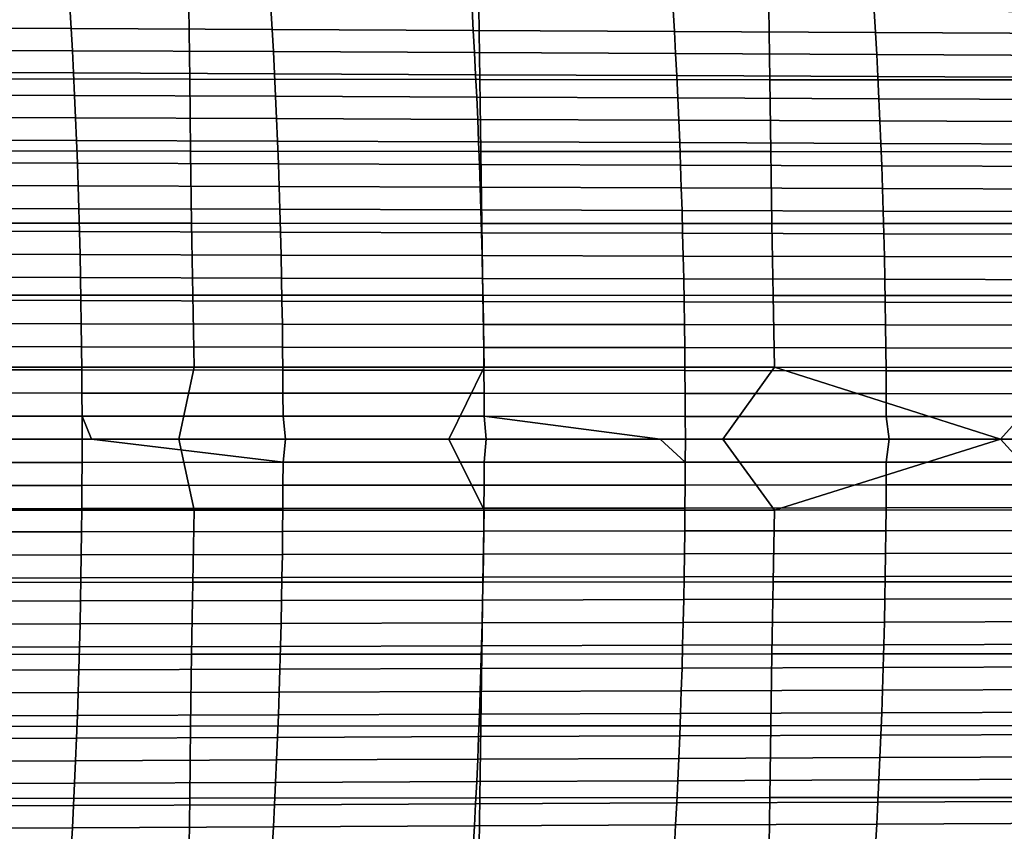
# Model space of a CAD drawing. Header units: metres. Extents: x -23 to 242, y -40 to 23.
# Tile 406 of 450: x 187 to 200, y -5 to 6. Entities that reach past the tile are written whole.
import ezdxf

# ---------------------------------------------------------------- set-up
doc = ezdxf.new("R2010")
doc.units = ezdxf.units.M
doc.layers.add('solid_10171013', color=7, linetype='CONTINUOUS')

msp = doc.modelspace()

# ---------------------------------------------------------------- linework, layer by layer
at = {"layer": 'solid_10171013'}
for points in [[(184.732559, 5.952993, 275.27359), (187.492493, 5.9384, 275.885162), (187.510147, 5.636737, 275.784363), (184.750259, 5.650609, 275.172577)], [(185.145096, 5.934342, 298.892731), (185.155853, 4.945736, 298.937897), (189.137161, 4.941541, 299.647461), (189.125473, 5.929357, 299.605042)], [(187.492493, 5.9384, 275.885162), (190.25264, 5.923908, 276.496368), (190.270218, 5.62296, 276.395752), (187.510147, 5.636737, 275.784363)], [(189.125473, 5.929357, 299.605042), (189.137161, 4.941541, 299.647461), (193.118591, 4.937777, 300.356384), (193.105988, 5.92488, 300.316559)], [(190.25264, 5.923908, 276.496368), (193.013062, 5.909544, 277.106598), (193.030594, 5.609299, 277.006195), (190.270218, 5.62296, 276.395752)], [(193.013062, 5.909544, 277.106598), (195.773895, 5.895249, 277.715271), (195.791367, 5.595702, 277.615082), (193.030594, 5.609299, 277.006195)], [(193.105988, 5.92488, 300.316559), (193.118591, 4.937777, 300.356384), (197.100143, 4.934469, 301.064606), (197.086624, 5.920946, 301.027252)], [(195.773895, 5.895249, 277.715271), (198.535217, 5.881187, 278.321808), (198.552628, 5.582323, 278.221893), (195.791367, 5.595702, 277.615082)], [(197.086624, 5.920946, 301.027252), (197.100143, 4.934469, 301.064606), (201.081802, 4.931645, 301.772156), (201.067383, 5.917587, 301.737152)], [(198.535217, 5.881187, 278.321808), (201.297119, 5.867151, 278.925598), (201.314484, 5.568962, 278.825928), (198.552628, 5.582323, 278.221893)], [(184.750259, 5.650609, 275.172577), (187.510147, 5.636737, 275.784363), (187.526794, 5.33314, 275.689178), (184.766953, 5.346295, 275.077271)], [(187.510147, 5.636737, 275.784363), (190.270218, 5.62296, 276.395752), (190.286819, 5.320072, 276.30072), (187.526794, 5.33314, 275.689178)], [(190.270218, 5.62296, 276.395752), (193.030594, 5.609299, 277.006195), (193.04715, 5.307113, 276.911346), (190.286819, 5.320072, 276.30072)], [(193.030594, 5.609299, 277.006195), (195.791367, 5.595702, 277.615082), (195.807877, 5.294209, 277.520447), (193.04715, 5.307113, 276.911346)], [(195.791367, 5.595702, 277.615082), (198.552628, 5.582323, 278.221893), (198.569077, 5.281511, 278.127472), (195.807877, 5.294209, 277.520447)], [(198.552628, 5.582323, 278.221893), (201.314484, 5.568962, 278.825928), (201.330872, 5.268826, 278.731781), (198.569077, 5.281511, 278.127472)], [(184.766953, 5.346295, 275.077271), (187.526794, 5.33314, 275.689178), (187.54245, 5.027735, 275.59964), (184.782654, 5.040178, 274.98764)], [(187.526794, 5.33314, 275.689178), (190.286819, 5.320072, 276.30072), (190.302444, 5.015375, 276.211334), (187.54245, 5.027735, 275.59964)], [(190.286819, 5.320072, 276.30072), (193.04715, 5.307113, 276.911346), (193.062729, 5.003114, 276.822113), (190.302444, 5.015375, 276.211334)], [(193.04715, 5.307113, 276.911346), (195.807877, 5.294209, 277.520447), (195.823395, 4.990904, 277.431396), (193.062729, 5.003114, 276.822113)], [(195.807877, 5.294209, 277.520447), (198.569077, 5.281511, 278.127472), (198.584564, 4.978888, 278.038605), (195.823395, 4.990904, 277.431396)], [(198.569077, 5.281511, 278.127472), (201.330872, 5.268826, 278.731781), (201.346298, 4.96688, 278.643127), (198.584564, 4.978888, 278.038605)], [(184.782654, 5.040178, 274.98764), (187.54245, 5.027735, 275.59964), (187.557129, 4.720652, 275.515778), (184.797363, 4.732383, 274.903656)], [(187.54245, 5.027735, 275.59964), (190.302444, 5.015375, 276.211334), (190.317078, 4.708997, 276.127563), (187.557129, 4.720652, 275.515778)], [(190.302444, 5.015375, 276.211334), (193.062729, 5.003114, 276.822113), (193.077316, 4.697435, 276.738464), (190.317078, 4.708997, 276.127563)], [(193.062729, 5.003114, 276.822113), (195.823395, 4.990904, 277.431396), (195.837952, 4.68592, 277.3479), (193.077316, 4.697435, 276.738464)], [(185.155853, 4.945736, 298.937897), (185.167969, 3.956864, 298.975433), (189.150116, 3.953501, 299.682709), (189.137161, 4.941541, 299.647461)], [(189.137161, 4.941541, 299.647461), (189.150116, 3.953501, 299.682709), (193.132401, 3.950486, 300.389465), (193.118591, 4.937777, 300.356384)], [(193.118591, 4.937777, 300.356384), (193.132401, 3.950486, 300.389465), (197.114792, 3.947839, 301.095642), (197.100143, 4.934469, 301.064606)], [(195.823395, 4.990904, 277.431396), (198.584564, 4.978888, 278.038605), (198.59906, 4.674585, 277.955292), (195.837952, 4.68592, 277.3479)], [(197.100143, 4.934469, 301.064606), (197.114792, 3.947839, 301.095642), (201.097275, 3.94558, 301.8013), (201.081802, 4.931645, 301.772156)], [(198.584564, 4.978888, 278.038605), (201.346298, 4.96688, 278.643127), (201.360779, 4.663259, 278.559998), (198.59906, 4.674585, 277.955292)], [(184.797363, 4.732383, 274.903656), (187.557129, 4.720652, 275.515778), (187.570816, 4.412017, 275.437531), (184.811081, 4.423037, 274.825348)], [(187.557129, 4.720652, 275.515778), (190.317078, 4.708997, 276.127563), (190.330734, 4.401069, 276.049408), (187.570816, 4.412017, 275.437531)], [(190.317078, 4.708997, 276.127563), (193.077316, 4.697435, 276.738464), (193.090942, 4.390207, 276.660431), (190.330734, 4.401069, 276.049408)], [(193.077316, 4.697435, 276.738464), (195.837952, 4.68592, 277.3479), (195.851532, 4.379388, 277.269989), (193.090942, 4.390207, 276.660431)], [(195.837952, 4.68592, 277.3479), (198.59906, 4.674585, 277.955292), (198.61261, 4.36874, 277.877502), (195.851532, 4.379388, 277.269989)], [(198.59906, 4.674585, 277.955292), (201.360779, 4.663259, 278.559998), (201.374268, 4.358098, 278.482391), (198.61261, 4.36874, 277.877502)], [(184.811081, 4.423037, 274.825348), (187.570816, 4.412017, 275.437531), (187.583511, 4.10196, 275.364899), (184.823807, 4.112267, 274.752686)], [(187.570816, 4.412017, 275.437531), (190.330734, 4.401069, 276.049408), (190.343399, 4.091721, 275.976868), (187.583511, 4.10196, 275.364899)], [(190.330734, 4.401069, 276.049408), (193.090942, 4.390207, 276.660431), (193.103577, 4.081562, 276.587982), (190.343399, 4.091721, 275.976868)], [(193.090942, 4.390207, 276.660431), (195.851532, 4.379388, 277.269989), (195.864136, 4.071443, 277.197632), (193.103577, 4.081562, 276.587982)], [(195.851532, 4.379388, 277.269989), (198.61261, 4.36874, 277.877502), (198.625168, 4.061484, 277.805298), (195.864136, 4.071443, 277.197632)], [(198.61261, 4.36874, 277.877502), (201.374268, 4.358098, 278.482391), (201.386795, 4.051531, 278.410339), (198.625168, 4.061484, 277.805298)], [(184.823807, 4.112267, 274.752686), (187.583511, 4.10196, 275.364899), (187.595215, 3.790608, 275.297943), (184.835541, 3.800198, 274.685669)], [(187.583511, 4.10196, 275.364899), (190.343399, 4.091721, 275.976868), (190.355087, 3.781082, 275.909943), (187.595215, 3.790608, 275.297943)], [(190.343399, 4.091721, 275.976868), (193.103577, 4.081562, 276.587982), (193.115234, 3.771631, 276.521149), (190.355087, 3.781082, 275.909943)], [(193.103577, 4.081562, 276.587982), (195.864136, 4.071443, 277.197632), (195.875763, 3.762216, 277.13089), (193.115234, 3.771631, 276.521149)], [(195.864136, 4.071443, 277.197632), (198.625168, 4.061484, 277.805298), (198.636765, 3.752953, 277.738678), (195.875763, 3.762216, 277.13089)], [(198.625168, 4.061484, 277.805298), (201.386795, 4.051531, 278.410339), (201.398361, 3.743695, 278.343872), (198.636765, 3.752953, 277.738678)], [(185.167969, 3.956864, 298.975433), (185.181427, 2.967761, 299.00528), (189.164337, 2.96526, 299.710754), (189.150116, 3.953501, 299.682709)], [(189.150116, 3.953501, 299.682709), (189.164337, 2.96526, 299.710754), (193.147385, 2.963021, 300.415802), (193.132401, 3.950486, 300.389465)], [(193.132401, 3.950486, 300.389465), (193.147385, 2.963021, 300.415802), (197.130539, 2.961058, 301.120361), (197.114792, 3.947839, 301.095642)], [(197.114792, 3.947839, 301.095642), (197.130539, 2.961058, 301.120361), (201.113785, 2.959383, 301.824524), (201.097275, 3.94558, 301.8013)], [(184.835541, 3.800198, 274.685669), (187.595215, 3.790608, 275.297943), (187.605942, 3.478089, 275.236572), (184.846298, 3.486956, 274.624298)], [(187.595215, 3.790608, 275.297943), (190.355087, 3.781082, 275.909943), (190.365784, 3.469282, 275.848663), (187.605942, 3.478089, 275.236572)], [(190.355087, 3.781082, 275.909943), (193.115234, 3.771631, 276.521149), (193.1259, 3.460544, 276.4599), (190.365784, 3.469282, 275.848663)], [(193.115234, 3.771631, 276.521149), (195.875763, 3.762216, 277.13089), (195.886398, 3.451841, 277.069763), (193.1259, 3.460544, 276.4599)], [(195.875763, 3.762216, 277.13089), (198.636765, 3.752953, 277.738678), (198.647385, 3.44328, 277.677643), (195.886398, 3.451841, 277.069763)], [(198.636765, 3.752953, 277.738678), (201.398361, 3.743695, 278.343872), (201.408951, 3.434725, 278.282959), (198.647385, 3.44328, 277.677643)], [(184.846298, 3.486956, 274.624298), (187.605942, 3.478089, 275.236572), (187.615677, 3.164531, 275.180847), (184.856049, 3.172669, 274.568512)], [(187.605942, 3.478089, 275.236572), (190.365784, 3.469282, 275.848663), (190.375504, 3.156451, 275.792969), (187.615677, 3.164531, 275.180847)], [(190.365784, 3.469282, 275.848663), (193.1259, 3.460544, 276.4599), (193.13559, 3.148434, 276.404297), (190.375504, 3.156451, 275.792969)], [(193.1259, 3.460544, 276.4599), (195.886398, 3.451841, 277.069763), (195.896072, 3.14045, 277.014221), (193.13559, 3.148434, 276.404297)], [(195.886398, 3.451841, 277.069763), (198.647385, 3.44328, 277.677643), (198.657028, 3.132599, 277.622192), (195.896072, 3.14045, 277.014221)], [(198.647385, 3.44328, 277.677643), (201.408951, 3.434725, 278.282959), (201.418564, 3.124756, 278.227631), (198.657028, 3.132599, 277.622192)], [(184.856049, 3.172669, 274.568512), (187.615677, 3.164531, 275.180847), (187.624435, 2.850062, 275.130737), (184.864822, 2.857462, 274.518372)], [(187.615677, 3.164531, 275.180847), (190.375504, 3.156451, 275.792969), (190.384232, 2.842718, 275.74292), (187.624435, 2.850062, 275.130737)], [(190.375504, 3.156451, 275.792969), (193.13559, 3.148434, 276.404297), (193.144302, 2.835431, 276.354279), (190.384232, 2.842718, 275.74292)], [(193.13559, 3.148434, 276.404297), (195.896072, 3.14045, 277.014221), (195.90477, 2.828176, 276.964294), (193.144302, 2.835431, 276.354279)], [(195.896072, 3.14045, 277.014221), (198.657028, 3.132599, 277.622192), (198.665695, 2.821045, 277.572357), (195.90477, 2.828176, 276.964294)], [(198.657028, 3.132599, 277.622192), (201.418564, 3.124756, 278.227631), (201.4272, 2.813923, 278.177887), (198.665695, 2.821045, 277.572357)], [(184.864822, 2.857462, 274.518372), (187.624435, 2.850062, 275.130737), (187.632217, 2.534811, 275.086243), (184.87262, 2.541462, 274.473846)], [(185.181427, 2.967761, 299.00528), (185.196274, 1.978497, 299.027405), (189.179901, 1.976883, 299.731628), (189.164337, 2.96526, 299.710754)], [(187.624435, 2.850062, 275.130737), (190.384232, 2.842718, 275.74292), (190.391983, 2.528213, 275.698456), (187.632217, 2.534811, 275.086243)], [(189.164337, 2.96526, 299.710754), (189.179901, 1.976883, 299.731628), (193.163635, 1.975442, 300.435425), (193.147385, 2.963021, 300.415802)], [(190.384232, 2.842718, 275.74292), (193.144302, 2.835431, 276.354279), (193.152039, 2.521668, 276.309906), (190.391983, 2.528213, 275.698456)], [(193.147385, 2.963021, 300.415802), (193.163635, 1.975442, 300.435425), (197.147476, 1.974182, 301.138855), (197.130539, 2.961058, 301.120361)], [(197.130539, 2.961058, 301.120361), (197.147476, 1.974182, 301.138855), (201.131409, 1.973108, 301.841949), (201.113785, 2.959383, 301.824524)], [(193.144302, 2.835431, 276.354279), (195.90477, 2.828176, 276.964294), (195.912476, 2.515153, 276.919983), (193.152039, 2.521668, 276.309906)], [(195.90477, 2.828176, 276.964294), (198.665695, 2.821045, 277.572357), (198.673386, 2.508753, 277.528137), (195.912476, 2.515153, 276.919983)], [(198.665695, 2.821045, 277.572357), (201.4272, 2.813923, 278.177887), (201.43486, 2.502362, 278.133759), (198.673386, 2.508753, 277.528137)], [(184.87262, 2.541462, 274.473846), (187.632217, 2.534811, 275.086243), (187.639008, 2.218906, 275.047363), (184.879425, 2.224795, 274.434937)], [(187.632217, 2.534811, 275.086243), (190.391983, 2.528213, 275.698456), (190.398758, 2.213067, 275.659637), (187.639008, 2.218906, 275.047363)], [(190.391983, 2.528213, 275.698456), (193.152039, 2.521668, 276.309906), (193.158783, 2.207275, 276.271149), (190.398758, 2.213067, 275.659637)], [(193.152039, 2.521668, 276.309906), (195.912476, 2.515153, 276.919983), (195.919205, 2.201512, 276.881317), (193.158783, 2.207275, 276.271149)], [(195.912476, 2.515153, 276.919983), (198.673386, 2.508753, 277.528137), (198.680084, 2.195855, 277.489532), (195.919205, 2.201512, 276.881317)], [(198.673386, 2.508753, 277.528137), (201.43486, 2.502362, 278.133759), (201.441544, 2.190208, 278.095276), (198.680084, 2.195855, 277.489532)], [(184.879425, 2.224795, 274.434937), (187.639008, 2.218906, 275.047363), (187.644806, 1.902474, 275.014099), (184.885254, 1.907586, 274.401611)], [(187.639008, 2.218906, 275.047363), (190.398758, 2.213067, 275.659637), (190.404541, 1.897408, 275.626434), (187.644806, 1.902474, 275.014099)], [(190.398758, 2.213067, 275.659637), (193.158783, 2.207275, 276.271149), (193.164551, 1.892384, 276.238007), (190.404541, 1.897408, 275.626434)], [(193.158783, 2.207275, 276.271149), (195.919205, 2.201512, 276.881317), (195.924942, 1.887387, 276.848267), (193.164551, 1.892384, 276.238007)], [(195.919205, 2.201512, 276.881317), (198.680084, 2.195855, 277.489532), (198.685806, 1.882486, 277.456573), (195.924942, 1.887387, 276.848267)], [(198.680084, 2.195855, 277.489532), (201.441544, 2.190208, 278.095276), (201.44725, 1.877597, 278.062408), (198.685806, 1.882486, 277.456573)], [(184.885254, 1.907586, 274.401611), (187.644806, 1.902474, 275.014099), (187.649643, 1.585643, 274.98645), (184.890106, 1.589964, 274.373871)], [(185.196274, 1.978497, 299.027405), (185.212616, 0.989148, 299.04187), (189.196869, 0.988442, 299.7453), (189.179901, 1.976883, 299.731628)], [(187.644806, 1.902474, 275.014099), (190.404541, 1.897408, 275.626434), (190.409348, 1.581366, 275.598846), (187.649643, 1.585643, 274.98645)], [(189.179901, 1.976883, 299.731628), (189.196869, 0.988442, 299.7453), (193.181244, 0.987818, 300.448364), (193.163635, 1.975442, 300.435425)], [(190.404541, 1.897408, 275.626434), (193.164551, 1.892384, 276.238007), (193.169342, 1.577126, 276.21051), (190.409348, 1.581366, 275.598846)], [(193.163635, 1.975442, 300.435425), (193.181244, 0.987818, 300.448364), (197.16571, 0.987277, 301.151093), (197.147476, 1.974182, 301.138855)], [(193.164551, 1.892384, 276.238007), (195.924942, 1.887387, 276.848267), (195.929703, 1.57291, 276.820862), (193.169342, 1.577126, 276.21051)], [(197.147476, 1.974182, 301.138855), (197.16571, 0.987277, 301.151093), (201.150269, 0.986816, 301.853577), (201.131409, 1.973108, 301.841949)], [(195.924942, 1.887387, 276.848267), (198.685806, 1.882486, 277.456573), (198.690552, 1.568781, 277.429291), (195.929703, 1.57291, 276.820862)], [(198.685806, 1.882486, 277.456573), (201.44725, 1.877597, 278.062408), (201.451965, 1.564663, 278.035217), (198.690552, 1.568781, 277.429291)], [(184.890106, 1.589964, 274.373871), (187.649643, 1.585643, 274.98645), (187.653488, 1.268542, 274.964386), (184.893982, 1.272053, 274.351715)], [(187.649643, 1.585643, 274.98645), (190.409348, 1.581366, 275.598846), (190.413177, 1.265072, 275.576874), (187.653488, 1.268542, 274.964386)], [(190.409348, 1.581366, 275.598846), (193.169342, 1.577126, 276.21051), (193.173141, 1.261632, 276.18866), (190.413177, 1.265072, 275.576874)], [(193.169342, 1.577126, 276.21051), (195.929703, 1.57291, 276.820862), (195.933487, 1.258214, 276.799103), (193.173141, 1.261632, 276.18866)], [(195.929703, 1.57291, 276.820862), (198.690552, 1.568781, 277.429291), (198.694305, 1.254872, 277.407623), (195.933487, 1.258214, 276.799103)], [(198.690552, 1.568781, 277.429291), (201.451965, 1.564663, 278.035217), (201.455704, 1.251542, 278.013672), (198.694305, 1.254872, 277.407623)], [(184.893982, 1.272053, 274.351715), (187.653488, 1.268542, 274.964386), (187.656372, 0.951299, 274.947906), (184.896881, 0.95398, 274.335114)], [(187.653488, 1.268542, 274.964386), (190.413177, 1.265072, 275.576874), (190.416031, 0.948655, 275.560547), (187.656372, 0.951299, 274.947906)], [(190.413177, 1.265072, 275.576874), (193.173141, 1.261632, 276.18866), (193.175964, 0.946035, 276.172424), (190.416031, 0.948655, 275.560547)], [(193.173141, 1.261632, 276.18866), (195.933487, 1.258214, 276.799103), (195.936279, 0.943433, 276.78299), (193.175964, 0.946035, 276.172424)], [(195.933487, 1.258214, 276.799103), (198.694305, 1.254872, 277.407623), (198.697083, 0.940896, 277.391632), (195.936279, 0.943433, 276.78299)], [(198.694305, 1.254872, 277.407623), (201.455704, 1.251542, 278.013672), (201.45845, 0.938369, 277.997803), (198.697083, 0.940896, 277.391632)], [(184.896881, 0.95398, 274.335114), (187.656372, 0.951299, 274.947906), (187.658264, 0.634042, 274.937042), (184.898819, 0.635871, 274.324097)], [(189.196869, 0.988442, 299.7453), (185.212616, 0.989148, 299.04187), (185.331985, 0.000798, 299.066559), (188.987671, 0.001001, 299.71167)], [(187.656372, 0.951299, 274.947906), (190.416031, 0.948655, 275.560547), (190.417892, 0.632244, 275.549805), (187.658264, 0.634042, 274.937042)], [(193.181244, 0.987818, 300.448364), (189.196869, 0.988442, 299.7453), (188.987671, 0.001001, 299.71167), (192.69693, 0.001199, 300.365906)], [(190.416031, 0.948655, 275.560547), (193.175964, 0.946035, 276.172424), (193.177811, 0.630464, 276.161835), (190.417892, 0.632244, 275.549805)], [(197.16571, 0.987277, 301.151093), (193.181244, 0.987818, 300.448364), (192.69693, 0.001199, 300.365906), (196.457993, 0.001386, 301.028992)], [(197.16571, 0.987277, 301.151093), (196.457993, 0.001386, 301.028992), (197.16597, -0.971652, 301.151215), (200.269943, 0.001553, 301.700836)], [(201.150269, 0.986816, 301.853577), (197.16571, 0.987277, 301.151093), (200.269943, 0.001553, 301.700836)], [(201.150269, 0.986816, 301.853577), (200.269943, 0.001553, 301.700836), (201.150543, -0.970878, 301.853699), (204.134369, 0.00169, 302.381714)], [(193.175964, 0.946035, 276.172424), (195.936279, 0.943433, 276.78299), (195.938095, 0.628698, 276.772552), (193.177811, 0.630464, 276.161835)], [(195.936279, 0.943433, 276.78299), (198.697083, 0.940896, 277.391632), (198.698868, 0.626985, 277.381317), (195.938095, 0.628698, 276.772552)], [(198.697083, 0.940896, 277.391632), (201.45845, 0.938369, 277.997803), (201.460205, 0.62528, 277.98761), (198.698868, 0.626985, 277.381317)], [(184.898819, 0.635871, 274.324097), (187.658264, 0.634042, 274.937042), (187.65918, 0.316898, 274.931763), (184.899765, 0.317853, 274.318634)], [(187.658264, 0.634042, 274.937042), (190.417892, 0.632244, 275.549805), (190.418777, 0.31597, 275.544708), (187.65918, 0.316898, 274.931763)], [(190.417892, 0.632244, 275.549805), (193.177811, 0.630464, 276.161835), (193.178665, 0.315052, 276.156891), (190.418777, 0.31597, 275.544708)], [(193.177811, 0.630464, 276.161835), (195.938095, 0.628698, 276.772552), (195.938919, 0.314143, 276.767761), (193.178665, 0.315052, 276.156891)], [(195.938095, 0.628698, 276.772552), (198.698868, 0.626985, 277.381317), (198.699661, 0.313274, 277.376709), (195.938919, 0.314143, 276.767761)], [(198.698868, 0.626985, 277.381317), (201.460205, 0.62528, 277.98761), (201.460983, 0.31241, 277.983124), (198.699661, 0.313274, 277.376709)], [(184.939224, 0.000053, 274.327484), (184.899765, 0.317853, 274.318634), (187.65918, 0.316898, 274.931763), (187.661774, -0.000004, 274.932648)], [(187.65918, 0.316898, 274.931763), (190.418777, 0.31597, 275.544708), (190.450531, -0.000053, 275.552277), (187.789474, -0.000007, 274.961029)], [(187.789474, -0.000007, 274.961029), (187.661774, -0.000004, 274.932648), (187.65918, 0.316898, 274.931763)], [(190.450531, -0.000053, 275.552277), (190.418777, 0.31597, 275.544708), (193.178665, 0.315052, 276.156891), (193.209442, -0.000084, 276.164459)], [(195.597504, -0.000099, 276.693207), (193.178665, 0.315052, 276.156891), (195.938919, 0.314143, 276.767761), (195.945648, -0.000101, 276.770203)], [(195.597504, -0.000099, 276.693207), (193.209442, -0.000084, 276.164459), (193.178665, 0.315052, 276.156891)], [(195.945648, -0.000101, 276.770203), (195.938919, 0.314143, 276.767761), (198.699661, 0.313274, 277.376709), (198.737976, -0.00011, 277.386261)], [(198.737976, -0.00011, 277.386261), (198.699661, 0.313274, 277.376709), (201.460983, 0.31241, 277.983124), (201.487885, -0.000111, 277.990326)], [(184.899765, -0.317764, 274.318634), (184.939224, 0.000053, 274.327484), (187.661774, -0.000004, 274.932648), (187.65918, -0.316929, 274.931763)], [(188.987671, 0.001001, 299.71167), (185.331985, 0.000798, 299.066559), (185.21286, -0.974714, 299.042023), (189.197113, -0.973586, 299.745422)], [(188.987671, 0.001001, 299.71167), (189.197113, -0.973586, 299.745422), (193.181488, -0.97256, 300.448486), (192.69693, 0.001199, 300.365906)], [(192.69693, 0.001199, 300.365906), (193.181488, -0.97256, 300.448486), (197.16597, -0.971652, 301.151215), (196.457993, 0.001386, 301.028992)], [(200.269943, 0.001553, 301.700836), (197.16597, -0.971652, 301.151215), (201.150543, -0.970878, 301.853699)], [(187.65918, -0.316929, 274.931763), (187.661774, -0.000004, 274.932648), (187.789474, -0.000007, 274.961029), (190.418777, -0.316066, 275.544708)], [(187.789474, -0.000007, 274.961029), (190.450531, -0.000053, 275.552277), (190.418777, -0.316066, 275.544708)], [(190.418777, -0.316066, 275.544708), (190.450531, -0.000053, 275.552277), (193.209442, -0.000084, 276.164459), (193.178665, -0.315212, 276.156891)], [(193.178665, -0.315212, 276.156891), (193.209442, -0.000084, 276.164459), (195.597504, -0.000099, 276.693207), (195.938919, -0.314359, 276.767761)], [(195.938919, -0.314359, 276.767761), (195.597504, -0.000099, 276.693207), (195.945648, -0.000101, 276.770203)], [(195.938919, -0.314359, 276.767761), (195.945648, -0.000101, 276.770203), (198.737976, -0.00011, 277.386261), (198.699661, -0.313497, 277.376709)], [(198.699661, -0.313497, 277.376709), (198.737976, -0.00011, 277.386261), (201.487885, -0.000111, 277.990326), (201.460983, -0.312638, 277.983154)], [(184.898819, -0.635798, 274.324097), (184.899765, -0.317764, 274.318634), (187.65918, -0.316929, 274.931763), (187.658264, -0.634097, 274.937042)], [(187.658264, -0.634097, 274.937042), (187.65918, -0.316929, 274.931763), (190.418777, -0.316066, 275.544708), (190.417892, -0.632361, 275.549805)], [(190.417892, -0.632361, 275.549805), (190.418777, -0.316066, 275.544708), (193.178665, -0.315212, 276.156891), (193.177811, -0.630645, 276.161835)], [(193.177811, -0.630645, 276.161835), (193.178665, -0.315212, 276.156891), (195.938919, -0.314359, 276.767761), (195.938095, -0.628933, 276.772552)], [(195.938095, -0.628933, 276.772552), (195.938919, -0.314359, 276.767761), (198.699661, -0.313497, 277.376709), (198.698868, -0.627225, 277.381348)], [(198.698868, -0.627225, 277.381348), (198.699661, -0.313497, 277.376709), (201.460983, -0.312638, 277.983154), (201.460205, -0.625525, 277.98761)], [(184.896881, -0.953922, 274.335114), (184.898819, -0.635798, 274.324097), (187.658264, -0.634097, 274.937042), (187.656372, -0.951379, 274.947906)], [(187.656372, -0.951379, 274.947906), (187.658264, -0.634097, 274.937042), (190.417892, -0.632361, 275.549805), (190.416031, -0.948792, 275.560547)], [(190.416031, -0.948792, 275.560547), (190.417892, -0.632361, 275.549805), (193.177811, -0.630645, 276.161835), (193.175964, -0.946236, 276.172424)], [(193.175964, -0.946236, 276.172424), (193.177811, -0.630645, 276.161835), (195.938095, -0.628933, 276.772552), (195.936279, -0.943686, 276.78299)], [(195.936279, -0.943686, 276.78299), (195.938095, -0.628933, 276.772552), (198.698868, -0.627225, 277.381348), (198.697083, -0.941154, 277.391632)], [(198.697083, -0.941154, 277.391632), (198.698868, -0.627225, 277.381348), (201.460205, -0.625525, 277.98761), (201.45845, -0.938631, 277.997803)], [(193.173141, -1.261855, 276.18866), (193.175964, -0.946236, 276.172424), (195.936279, -0.943686, 276.78299), (195.933487, -1.258487, 276.799103)], [(195.933487, -1.258487, 276.799103), (195.936279, -0.943686, 276.78299), (198.697083, -0.941154, 277.391632), (198.694305, -1.255149, 277.407654)], [(198.694305, -1.255149, 277.407654), (198.697083, -0.941154, 277.391632), (201.45845, -0.938631, 277.997803), (201.455704, -1.251821, 278.013672)], [(184.893982, -1.272011, 274.351685), (184.896881, -0.953922, 274.335114), (187.656372, -0.951379, 274.947906), (187.653488, -1.268646, 274.964386)], [(189.197113, -0.973586, 299.745422), (185.21286, -0.974714, 299.042023), (185.196487, -1.9641, 299.027649), (189.180115, -1.962072, 299.731842)], [(187.653488, -1.268646, 274.964386), (187.656372, -0.951379, 274.947906), (190.416031, -0.948792, 275.560547), (190.413177, -1.265231, 275.576904)], [(193.181488, -0.97256, 300.448486), (189.197113, -0.973586, 299.745422), (189.180115, -1.962072, 299.731842), (193.163864, -1.960237, 300.435638)], [(190.413177, -1.265231, 275.576904), (190.416031, -0.948792, 275.560547), (193.175964, -0.946236, 276.172424), (193.173141, -1.261855, 276.18866)], [(197.16597, -0.971652, 301.151215), (193.181488, -0.97256, 300.448486), (193.163864, -1.960237, 300.435638), (197.14772, -1.958618, 301.139038)], [(201.150543, -0.970878, 301.853699), (197.16597, -0.971652, 301.151215), (197.14772, -1.958618, 301.139038), (201.131668, -1.957237, 301.842133)], [(184.890106, -1.589939, 274.373871), (184.893982, -1.272011, 274.351685), (187.653488, -1.268646, 274.964386), (187.649643, -1.585772, 274.98645)], [(187.649643, -1.585772, 274.98645), (187.653488, -1.268646, 274.964386), (190.413177, -1.265231, 275.576904), (190.409348, -1.581547, 275.598877)], [(190.409348, -1.581547, 275.598877), (190.413177, -1.265231, 275.576904), (193.173141, -1.261855, 276.18866), (193.169342, -1.57737, 276.210541)], [(193.169342, -1.57737, 276.210541), (193.173141, -1.261855, 276.18866), (195.933487, -1.258487, 276.799103), (195.929703, -1.573202, 276.820862)], [(195.929703, -1.573202, 276.820862), (195.933487, -1.258487, 276.799103), (198.694305, -1.255149, 277.407654), (198.690552, -1.569076, 277.429291)], [(198.690552, -1.569076, 277.429291), (198.694305, -1.255149, 277.407654), (201.455704, -1.251821, 278.013672), (201.451965, -1.564961, 278.035217)], [(184.885254, -1.907578, 274.401611), (184.890106, -1.589939, 274.373871), (187.649643, -1.585772, 274.98645), (187.644806, -1.902628, 275.01413)], [(187.644806, -1.902628, 275.01413), (187.649643, -1.585772, 274.98645), (190.409348, -1.581547, 275.598877), (190.404541, -1.897611, 275.626465)], [(190.404541, -1.897611, 275.626465), (190.409348, -1.581547, 275.598877), (193.169342, -1.57737, 276.210541), (193.164551, -1.892649, 276.238037)], [(193.164551, -1.892649, 276.238037), (193.169342, -1.57737, 276.210541), (195.929703, -1.573202, 276.820862), (195.924942, -1.887699, 276.848297)], [(195.924942, -1.887699, 276.848297), (195.929703, -1.573202, 276.820862), (198.690552, -1.569076, 277.429291), (198.685806, -1.882801, 277.456604)], [(198.685806, -1.882801, 277.456604), (198.690552, -1.569076, 277.429291), (201.451965, -1.564961, 278.035217), (201.44725, -1.877914, 278.062439)], [(193.158783, -2.207563, 276.271179), (193.164551, -1.892649, 276.238037), (195.924942, -1.887699, 276.848297), (195.919189, -2.201844, 276.881348)], [(195.919189, -2.201844, 276.881348), (195.924942, -1.887699, 276.848297), (198.685806, -1.882801, 277.456604), (198.680084, -2.19619, 277.489594)], [(198.680084, -2.19619, 277.489594), (198.685806, -1.882801, 277.456604), (201.44725, -1.877914, 278.062439), (201.441544, -2.190545, 278.095306)], [(184.879425, -2.224803, 274.434937), (184.885254, -1.907578, 274.401611), (187.644806, -1.902628, 275.01413), (187.638992, -2.219085, 275.047394)], [(189.180115, -1.962072, 299.731842), (185.196487, -1.9641, 299.027649), (185.18161, -2.95342, 299.005615), (189.164551, -2.950519, 299.71109)], [(187.638992, -2.219085, 275.047394), (187.644806, -1.902628, 275.01413), (190.404541, -1.897611, 275.626465), (190.398758, -2.213292, 275.659668)], [(193.163864, -1.960237, 300.435638), (189.180115, -1.962072, 299.731842), (189.164551, -2.950519, 299.71109), (193.147598, -2.947899, 300.416077)], [(190.398758, -2.213292, 275.659668), (190.404541, -1.897611, 275.626465), (193.164551, -1.892649, 276.238037), (193.158783, -2.207563, 276.271179)], [(197.14772, -1.958618, 301.139038), (193.163864, -1.960237, 300.435638), (193.147598, -2.947899, 300.416077), (197.130753, -2.945588, 301.120667)], [(201.131668, -1.957237, 301.842133), (197.14772, -1.958618, 301.139038), (197.130753, -2.945588, 301.120667), (201.114014, -2.943617, 301.824799)], [(184.87262, -2.541488, 274.473846), (184.879425, -2.224803, 274.434937), (187.638992, -2.219085, 275.047394), (187.632202, -2.535017, 275.086273)], [(187.632202, -2.535017, 275.086273), (187.638992, -2.219085, 275.047394), (190.398758, -2.213292, 275.659668), (190.391983, -2.528461, 275.698486)], [(190.391983, -2.528461, 275.698486), (190.398758, -2.213292, 275.659668), (193.158783, -2.207563, 276.271179), (193.152039, -2.521978, 276.309937)], [(193.152039, -2.521978, 276.309937), (193.158783, -2.207563, 276.271179), (195.919189, -2.201844, 276.881348), (195.91246, -2.515506, 276.920044)], [(195.91246, -2.515506, 276.920044), (195.919189, -2.201844, 276.881348), (198.680084, -2.19619, 277.489594), (198.67337, -2.509109, 277.528168)], [(198.67337, -2.509109, 277.528168), (198.680084, -2.19619, 277.489594), (201.441544, -2.190545, 278.095306), (201.43486, -2.502719, 278.13382)], [(184.864822, -2.857505, 274.518402), (184.87262, -2.541488, 274.473846), (187.632202, -2.535017, 275.086273), (187.624435, -2.850293, 275.130768)], [(187.624435, -2.850293, 275.130768), (187.632202, -2.535017, 275.086273), (190.391983, -2.528461, 275.698486), (190.384232, -2.842989, 275.74295)], [(190.384232, -2.842989, 275.74295), (190.391983, -2.528461, 275.698486), (193.152039, -2.521978, 276.309937), (193.144302, -2.835764, 276.35434)], [(193.144302, -2.835764, 276.35434), (193.152039, -2.521978, 276.309937), (195.91246, -2.515506, 276.920044), (195.904755, -2.828551, 276.964355)], [(195.904755, -2.828551, 276.964355), (195.91246, -2.515506, 276.920044), (198.67337, -2.509109, 277.528168), (198.66568, -2.821423, 277.572418)], [(198.66568, -2.821423, 277.572418), (198.67337, -2.509109, 277.528168), (201.43486, -2.502719, 278.13382), (201.4272, -2.8143, 278.177948)], [(190.375488, -3.156745, 275.79303), (190.384232, -2.842989, 275.74295), (193.144302, -2.835764, 276.35434), (193.13559, -3.14879, 276.404358)], [(193.13559, -3.14879, 276.404358), (193.144302, -2.835764, 276.35434), (195.904755, -2.828551, 276.964355), (195.896057, -3.140846, 277.014282)], [(195.896057, -3.140846, 277.014282), (195.904755, -2.828551, 276.964355), (198.66568, -2.821423, 277.572418), (198.657013, -3.132998, 277.622253)], [(198.657013, -3.132998, 277.622253), (198.66568, -2.821423, 277.572418), (201.4272, -2.8143, 278.177948), (201.418549, -3.125154, 278.227661)], [(184.856049, -3.172729, 274.568542), (184.864822, -2.857505, 274.518402), (187.624435, -2.850293, 275.130768), (187.615677, -3.164787, 275.180908)], [(189.164551, -2.950519, 299.71109), (185.18161, -2.95342, 299.005615), (185.168137, -3.942596, 298.975861), (189.150299, -3.938853, 299.683136)], [(187.615677, -3.164787, 275.180908), (187.624435, -2.850293, 275.130768), (190.384232, -2.842989, 275.74295), (190.375488, -3.156745, 275.79303)], [(193.147598, -2.947899, 300.416077), (189.164551, -2.950519, 299.71109), (189.150299, -3.938853, 299.683136), (193.132599, -3.935474, 300.389832)], [(197.130753, -2.945588, 301.120667), (193.147598, -2.947899, 300.416077), (193.132599, -3.935474, 300.389832), (197.11499, -3.932495, 301.096008)], [(201.114014, -2.943617, 301.824799), (197.130753, -2.945588, 301.120667), (197.11499, -3.932495, 301.096008), (201.097488, -3.929952, 301.801636)], [(184.846283, -3.487034, 274.624298), (184.856049, -3.172729, 274.568542), (187.615677, -3.164787, 275.180908), (187.605942, -3.478371, 275.236633)], [(187.605942, -3.478371, 275.236633), (187.615677, -3.164787, 275.180908), (190.375488, -3.156745, 275.79303), (190.365768, -3.469599, 275.848694)], [(190.365768, -3.469599, 275.848694), (190.375488, -3.156745, 275.79303), (193.13559, -3.14879, 276.404358), (193.125885, -3.460923, 276.459961)], [(193.125885, -3.460923, 276.459961), (193.13559, -3.14879, 276.404358), (195.896057, -3.140846, 277.014282), (195.886398, -3.452258, 277.069824)], [(195.886398, -3.452258, 277.069824), (195.896057, -3.140846, 277.014282), (198.657013, -3.132998, 277.622253), (198.647369, -3.4437, 277.677704)], [(198.647369, -3.4437, 277.677704), (198.657013, -3.132998, 277.622253), (201.418549, -3.125154, 278.227661), (201.408936, -3.435144, 278.28302)], [(184.835541, -3.800293, 274.685699), (184.846283, -3.487034, 274.624298), (187.605942, -3.478371, 275.236633), (187.595215, -3.790916, 275.298004)], [(187.595215, -3.790916, 275.298004), (187.605942, -3.478371, 275.236633), (190.365768, -3.469599, 275.848694), (190.355072, -3.781423, 275.910004)], [(190.355072, -3.781423, 275.910004), (190.365768, -3.469599, 275.848694), (193.125885, -3.460923, 276.459961), (193.115219, -3.772033, 276.52121)], [(193.115219, -3.772033, 276.52121), (193.125885, -3.460923, 276.459961), (195.886398, -3.452258, 277.069824), (195.875748, -3.762655, 277.130981)], [(195.875748, -3.762655, 277.130981), (195.886398, -3.452258, 277.069824), (198.647369, -3.4437, 277.677704), (198.636749, -3.753395, 277.73877)], [(198.636749, -3.753395, 277.73877), (198.647369, -3.4437, 277.677704), (201.408936, -3.435144, 278.28302), (201.398346, -3.744136, 278.343933)], [(187.583496, -4.102294, 275.36499), (187.595215, -3.790916, 275.298004), (190.355072, -3.781423, 275.910004), (190.343384, -4.092085, 275.976929)], [(190.343384, -4.092085, 275.976929), (190.355072, -3.781423, 275.910004), (193.115219, -3.772033, 276.52121), (193.103561, -4.081988, 276.588074)], [(193.103561, -4.081988, 276.588074), (193.115219, -3.772033, 276.52121), (195.875748, -3.762655, 277.130981), (195.86412, -4.071904, 277.197723)], [(195.86412, -4.071904, 277.197723), (195.875748, -3.762655, 277.130981), (198.636749, -3.753395, 277.73877), (198.625153, -4.061948, 277.805389)], [(198.625153, -4.061948, 277.805389), (198.636749, -3.753395, 277.73877), (201.398346, -3.744136, 278.343933), (201.38678, -4.051994, 278.410431)], [(184.823807, -4.11238, 274.752716), (184.835541, -3.800293, 274.685699), (187.595215, -3.790916, 275.298004), (187.583496, -4.102294, 275.36499)], [(189.150299, -3.938853, 299.683136), (185.168137, -3.942596, 298.975861), (185.156006, -4.931558, 298.938446), (189.137329, -4.927004, 299.64798)], [(193.132599, -3.935474, 300.389832), (189.150299, -3.938853, 299.683136), (189.137329, -4.927004, 299.64798), (193.118774, -4.922896, 300.356842)], [(197.11499, -3.932495, 301.096008), (193.132599, -3.935474, 300.389832), (193.118774, -4.922896, 300.356842), (197.100327, -4.919277, 301.065033)], [(201.097488, -3.929952, 301.801636), (197.11499, -3.932495, 301.096008), (197.100327, -4.919277, 301.065033), (201.082001, -4.916186, 301.772583)], [(198.612595, -4.369226, 277.877625), (198.625153, -4.061948, 277.805389), (201.38678, -4.051994, 278.410431), (201.374252, -4.358582, 278.482513)], [(184.811081, -4.423168, 274.825378), (184.823807, -4.11238, 274.752716), (187.583496, -4.102294, 275.36499), (187.570801, -4.412377, 275.437592)], [(187.570801, -4.412377, 275.437592), (187.583496, -4.102294, 275.36499), (190.343384, -4.092085, 275.976929), (190.330719, -4.401457, 276.0495)], [(190.330719, -4.401457, 276.0495), (190.343384, -4.092085, 275.976929), (193.103561, -4.081988, 276.588074), (193.090927, -4.390656, 276.660522)], [(193.090927, -4.390656, 276.660522), (193.103561, -4.081988, 276.588074), (195.86412, -4.071904, 277.197723), (195.851517, -4.379872, 277.270081)], [(195.851517, -4.379872, 277.270081), (195.86412, -4.071904, 277.197723), (198.625153, -4.061948, 277.805389), (198.612595, -4.369226, 277.877625)], [(184.797363, -4.732532, 274.903687), (184.811081, -4.423168, 274.825378), (187.570801, -4.412377, 275.437592), (187.557114, -4.721037, 275.515869)], [(187.557114, -4.721037, 275.515869), (187.570801, -4.412377, 275.437592), (190.330719, -4.401457, 276.0495), (190.317062, -4.709408, 276.127655)], [(190.317062, -4.709408, 276.127655), (190.330719, -4.401457, 276.0495), (193.090927, -4.390656, 276.660522), (193.077301, -4.697908, 276.738586)], [(193.077301, -4.697908, 276.738586), (193.090927, -4.390656, 276.660522), (195.851517, -4.379872, 277.270081), (195.837936, -4.686426, 277.348022)], [(195.837936, -4.686426, 277.348022), (195.851517, -4.379872, 277.270081), (198.612595, -4.369226, 277.877625), (198.599045, -4.675095, 277.955383)], [(198.599045, -4.675095, 277.955383), (198.612595, -4.369226, 277.877625), (201.374252, -4.358582, 278.482513), (201.360748, -4.663766, 278.56012)], [(184.782654, -5.040345, 274.987671), (184.797363, -4.732532, 274.903687), (187.557114, -4.721037, 275.515869), (187.542435, -5.028147, 275.599762)], [(187.542435, -5.028147, 275.599762), (187.557114, -4.721037, 275.515869), (190.317062, -4.709408, 276.127655), (190.302429, -5.015809, 276.211456)], [(190.302429, -5.015809, 276.211456), (190.317062, -4.709408, 276.127655), (193.077301, -4.697908, 276.738586), (193.062698, -5.00361, 276.822235)], [(193.062698, -5.00361, 276.822235), (193.077301, -4.697908, 276.738586), (195.837936, -4.686426, 277.348022), (195.82338, -4.991432, 277.431519)], [(195.82338, -4.991432, 277.431519), (195.837936, -4.686426, 277.348022), (198.599045, -4.675095, 277.955383), (198.584534, -4.979419, 278.038727)], [(198.584534, -4.979419, 278.038727), (198.599045, -4.675095, 277.955383), (201.360748, -4.663766, 278.56012), (201.346283, -4.96741, 278.64325)], [(189.137329, -4.927004, 299.64798), (185.156006, -4.931558, 298.938446), (185.145233, -5.920265, 298.893372), (189.12561, -5.914946, 299.605621)], [(193.118774, -4.922896, 300.356842), (189.137329, -4.927004, 299.64798), (189.12561, -5.914946, 299.605621), (193.10614, -5.910151, 300.317108)], [(193.047134, -5.307632, 276.911499), (193.062698, -5.00361, 276.822235), (195.82338, -4.991432, 277.431519), (195.807846, -5.29476, 277.520599)], [(197.100327, -4.919277, 301.065033), (193.118774, -4.922896, 300.356842), (193.10614, -5.910151, 300.317108), (197.086792, -5.905926, 301.027802)], [(195.807846, -5.29476, 277.520599), (195.82338, -4.991432, 277.431519), (198.584534, -4.979419, 278.038727), (198.569046, -5.282065, 278.127625)], [(201.082001, -4.916186, 301.772583), (197.100327, -4.919277, 301.065033), (197.086792, -5.905926, 301.027802), (201.067566, -5.902319, 301.73764)], [(198.569046, -5.282065, 278.127625), (198.584534, -4.979419, 278.038727), (201.346283, -4.96741, 278.64325), (201.330856, -5.269379, 278.731903)], [(184.766953, -5.346479, 275.077332), (184.782654, -5.040345, 274.987671), (187.542435, -5.028147, 275.599762), (187.526779, -5.333577, 275.689301)], [(187.526779, -5.333577, 275.689301), (187.542435, -5.028147, 275.599762), (190.302429, -5.015809, 276.211456), (190.286804, -5.320529, 276.300842)], [(190.286804, -5.320529, 276.300842), (190.302429, -5.015809, 276.211456), (193.062698, -5.00361, 276.822235), (193.047134, -5.307632, 276.911499)], [(198.552597, -5.5829, 278.222046), (198.569046, -5.282065, 278.127625), (201.330856, -5.269379, 278.731903), (201.314453, -5.569537, 278.82608)], [(184.750244, -5.650811, 275.172638), (184.766953, -5.346479, 275.077332), (187.526779, -5.333577, 275.689301), (187.510117, -5.637199, 275.784485)], [(187.510117, -5.637199, 275.784485), (187.526779, -5.333577, 275.689301), (190.286804, -5.320529, 276.300842), (190.270203, -5.62344, 276.395874)], [(190.270203, -5.62344, 276.395874), (190.286804, -5.320529, 276.300842), (193.047134, -5.307632, 276.911499), (193.030579, -5.609842, 277.006348)], [(193.030579, -5.609842, 277.006348), (193.047134, -5.307632, 276.911499), (195.807846, -5.29476, 277.520599), (195.791336, -5.596274, 277.615234)], [(195.791336, -5.596274, 277.615234), (195.807846, -5.29476, 277.520599), (198.569046, -5.282065, 278.127625), (198.552597, -5.5829, 278.222046)]]:
    msp.add_3dface(points, dxfattribs=at)

doc.saveas('drawing.dxf')
